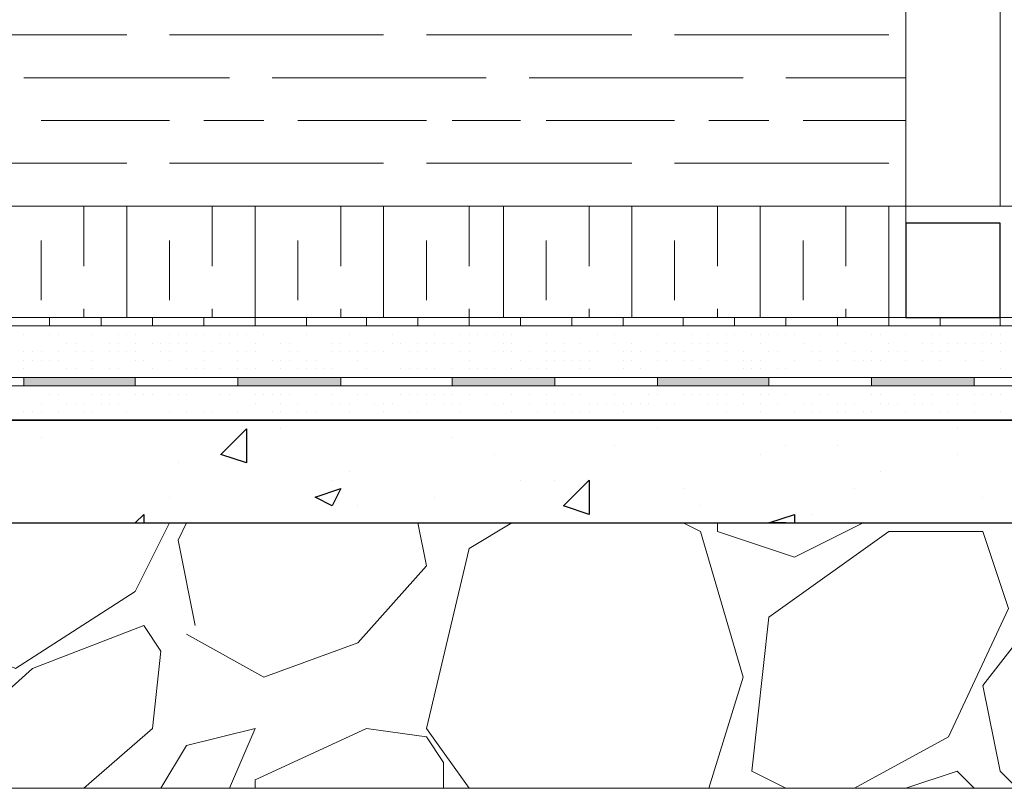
# Model space of a CAD drawing. Header units: metres. Extents: x 5.7 to 89.8, y 4 to 63.5.
# Tile 257 of 475: x 49.8 to 50.9, y 10.8 to 11.7. Entities that reach past the tile are written whole.
import ezdxf

# ---------------------------------------------------------------- set-up
doc = ezdxf.new("R2010")
doc.units = ezdxf.units.M
doc.header["$MEASUREMENT"] = 0
for name, color, linetype in [('PDF17_door', 7, 'Continuous'), ('PDF17_furn', 7, 'Continuous'), ('PDF17_hatch', 7, 'Continuous'), ('PDF17_hatch-borshi', 7, 'Continuous'), ('PDF17_Isogam', 7, 'Continuous'), ('PDF17_kaff', 7, 'Continuous')]:
    doc.layers.add(name, color=color, linetype=linetype)

msp = doc.modelspace()

# ---------------------------------------------------------------- linework, layer by layer
at = {"layer": 'PDF17_door', "lineweight": 18}
for points in [[(50.9619, 13.8272), (50.9619, 11.3712), (50.9234, 11.3712), (50.9234, 11.4964), (50.7982, 11.4964)], [(50.7982, 11.4098), (50.7982, 13.7983)], [(50.9041, 11.4964), (50.9041, 13.7983)]]:
    msp.add_lwpolyline(points, dxfattribs=at)
at = {"layer": 'PDF17_door', "lineweight": 30}
msp.add_lwpolyline([(50.7982, 11.3712), (50.9041, 11.3712), (50.9041, 11.4772), (50.7982, 11.4772)], close=True, dxfattribs=at)
at = {"layer": 'PDF17_furn', "lineweight": 18}
msp.add_lwpolyline([(46.0596, 11.4964), (50.7982, 11.4964)], dxfattribs=at)
at = {"layer": 'PDF17_hatch', "lineweight": 25}
for points in [[(49.9025, 11.2557), (49.9025, 11.2557)], [(49.9121, 11.2557), (49.9121, 11.2557)], [(50.0951, 11.246), (50.0951, 11.246)], [(50.5189, 11.246), (50.5189, 11.246)], [(50.8559, 11.246), (50.8559, 11.246)], [(49.8254, 11.2364), (49.8254, 11.2364)], [(50.2877, 11.2364), (50.2877, 11.2364)], [(50.4707, 11.2268), (50.4707, 11.2268)], [(50.6633, 11.2268), (50.6633, 11.2268)], [(50.7211, 11.2268), (50.7211, 11.2268)], [(50.3359, 11.2171), (50.3359, 11.2171)], [(50.6344, 11.2171), (50.6344, 11.2171)], [(50.8559, 11.2171), (50.8559, 11.2171)], [(49.9795, 11.2075), (49.9795, 11.2075)], [(50.1721, 11.1979), (50.1721, 11.1979)], [(50.7693, 11.1979), (50.7693, 11.1979)], [(50.1529, 11.1882), (50.1529, 11.1882)], [(50.3648, 11.1882), (50.3648, 11.1882)], [(50.4033, 11.1882), (50.4033, 11.1882)], [(50.5477, 11.1786), (50.5477, 11.1786)], [(50.7404, 11.1786), (50.7404, 11.1786)], [(49.9699, 11.169), (49.9699, 11.169)], [(50.2684, 11.169), (50.2684, 11.169)], [(50.8848, 11.169), (50.8848, 11.169)], [(50.1818, 11.1594), (50.1818, 11.1594)], [(50.567, 11.1594), (50.567, 11.1594)], [(49.9314, 11.1401), (49.941, 11.1497), (49.941, 11.1401)], [(50.6633, 11.1401), (50.6441, 11.1401), (50.673, 11.1497), (50.673, 11.1401)], [(50.6922, 11.1497), (50.6922, 11.1497)]]:
    msp.add_lwpolyline(points, dxfattribs=at)
for points in [[(50.0566, 11.2075), (50.0277, 11.2171), (50.0566, 11.246)], [(50.4418, 11.1497), (50.4129, 11.1594), (50.4418, 11.1882)], [(50.1625, 11.1786), (50.1529, 11.1594), (50.1336, 11.169)]]:
    msp.add_lwpolyline(points, close=True, dxfattribs=at)
at = {"layer": 'PDF17_hatch-borshi', "lineweight": 18}
for points in [[(49.9217, 11.6891), (49.6809, 11.6891)], [(50.2107, 11.6891), (49.9699, 11.6891)], [(50.49, 11.6891), (50.2588, 11.6891)], [(50.7789, 11.6891), (50.5381, 11.6891)], [(50.0373, 11.6409), (49.8061, 11.6409)], [(50.3262, 11.6409), (50.0855, 11.6409)], [(50.6152, 11.6409), (50.3744, 11.6409)], [(50.7982, 11.6409), (50.6633, 11.6409)], [(49.9699, 11.5928), (49.8254, 11.5928)], [(50.0758, 11.5928), (50.0084, 11.5928)], [(50.2588, 11.5928), (50.1143, 11.5928)], [(50.3648, 11.5928), (50.2877, 11.5928)], [(50.5381, 11.5928), (50.3936, 11.5928)], [(50.6441, 11.5928), (50.5766, 11.5928)], [(50.7982, 11.5928), (50.6826, 11.5928)], [(49.9217, 11.5446), (49.6809, 11.5446)], [(50.2107, 11.5446), (49.9699, 11.5446)], [(50.49, 11.5446), (50.2588, 11.5446)], [(50.7789, 11.5446), (50.5381, 11.5446)], [(50.0373, 11.4964), (49.8061, 11.4964)], [(49.8736, 11.429), (49.8736, 11.4964)], [(49.9217, 11.3712), (49.9217, 11.4964)], [(50.018, 11.429), (50.018, 11.4964)], [(50.0662, 11.3712), (50.0662, 11.4964)], [(50.3262, 11.4964), (50.0855, 11.4964)], [(50.1625, 11.429), (50.1625, 11.4964)], [(50.2107, 11.3712), (50.2107, 11.4964)], [(50.307, 11.429), (50.307, 11.4964)], [(50.3455, 11.3712), (50.3455, 11.4964)], [(50.6152, 11.4964), (50.3744, 11.4964)], [(50.4418, 11.429), (50.4418, 11.4964)], [(50.49, 11.3712), (50.49, 11.4964)], [(50.5863, 11.429), (50.5863, 11.4964)], [(50.6344, 11.3712), (50.6344, 11.4964)], [(50.7982, 11.4964), (50.6633, 11.4964)], [(50.7307, 11.429), (50.7307, 11.4964)], [(50.7789, 11.3712), (50.7789, 11.4964)], [(49.8254, 11.3905), (49.8254, 11.4579)], [(49.9699, 11.3905), (49.9699, 11.4579)], [(50.1143, 11.3905), (50.1143, 11.4579)], [(50.2588, 11.3905), (50.2588, 11.4579)], [(50.3936, 11.3905), (50.3936, 11.4579)], [(50.5381, 11.3905), (50.5381, 11.4579)], [(50.6826, 11.3905), (50.6826, 11.4579)], [(49.8736, 11.3712), (49.8736, 11.3809)], [(50.018, 11.3712), (50.018, 11.3809)], [(50.1625, 11.3712), (50.1625, 11.3809)], [(50.307, 11.3712), (50.307, 11.3809)], [(50.4418, 11.3712), (50.4418, 11.3809)], [(50.5863, 11.3712), (50.5863, 11.3809)], [(50.7307, 11.3712), (50.7307, 11.3809)], [(49.8928, 11.3616), (49.8928, 11.3616)], [(49.9602, 11.3616), (49.9602, 11.3616)], [(50.018, 11.3616), (50.018, 11.3616)], [(50.0758, 11.3616), (50.0758, 11.3616)], [(50.0855, 11.3616), (50.0855, 11.3616)], [(50.0855, 11.3616), (50.0855, 11.3616)], [(50.0855, 11.3616), (50.0855, 11.3616)], [(50.0951, 11.3616), (50.0951, 11.3616)], [(50.124, 11.3616), (50.124, 11.3616)], [(50.1432, 11.3616), (50.1432, 11.3616)], [(50.1721, 11.3616), (50.1721, 11.3616)], [(50.2107, 11.3616), (50.2107, 11.3616)], [(50.2107, 11.3616), (50.2107, 11.3616)], [(50.2492, 11.3616), (50.2492, 11.3616)], [(50.2684, 11.3616), (50.2684, 11.3616)], [(50.2877, 11.3616), (50.2877, 11.3616)], [(50.3166, 11.3616), (50.3166, 11.3616)], [(50.3359, 11.3616), (50.3359, 11.3616)], [(50.3648, 11.3616), (50.3648, 11.3616)], [(50.3744, 11.3616), (50.3744, 11.3616)], [(50.3744, 11.3616), (50.3744, 11.3616)], [(50.384, 11.3616), (50.384, 11.3616)], [(50.4033, 11.3616), (50.4033, 11.3616)], [(50.4129, 11.3616), (50.4129, 11.3616)], [(50.4129, 11.3616), (50.4129, 11.3616)], [(50.4514, 11.3616), (50.4514, 11.3616)], [(50.4611, 11.3616), (50.4611, 11.3616)], [(50.49, 11.3616), (50.49, 11.3616)], [(50.5092, 11.3616), (50.5092, 11.3616)], [(50.5574, 11.3616), (50.5574, 11.3616)], [(50.6055, 11.3616), (50.6055, 11.3616)], [(50.6537, 11.3616), (50.6537, 11.3616)], [(50.6826, 11.3616), (50.6826, 11.3616)], [(50.6922, 11.3616), (50.6922, 11.3616)], [(50.6922, 11.3616), (50.6922, 11.3616)], [(50.7018, 11.3616), (50.7018, 11.3616)], [(50.7018, 11.3616), (50.7018, 11.3616)], [(50.75, 11.3616), (50.75, 11.3616)], [(50.7982, 11.3616), (50.7982, 11.3616)], [(50.8174, 11.3616), (50.8174, 11.3616)], [(50.8463, 11.3616), (50.8463, 11.3616)], [(50.8752, 11.3616), (50.8752, 11.3616)], [(50.8945, 11.3616), (50.8945, 11.3616)], [(49.8061, 11.352), (49.8061, 11.352)], [(49.835, 11.352), (49.835, 11.352)], [(49.8447, 11.352), (49.8447, 11.352)], [(49.8447, 11.352), (49.8447, 11.352)], [(49.8543, 11.3423), (49.8543, 11.3423)], [(49.8639, 11.3423), (49.8639, 11.3423)], [(49.8832, 11.352), (49.8832, 11.352)], [(49.8832, 11.352), (49.8832, 11.352)], [(49.9025, 11.3423), (49.9025, 11.3423)], [(49.9121, 11.352), (49.9121, 11.352)], [(49.9121, 11.3423), (49.9121, 11.3423)], [(49.9217, 11.352), (49.9217, 11.352)], [(49.9314, 11.352), (49.9314, 11.352)], [(49.9314, 11.3423), (49.9314, 11.3423)], [(49.9506, 11.3423), (49.9506, 11.3423)], [(49.9506, 11.3423), (49.9506, 11.3423)], [(49.9602, 11.3423), (49.9602, 11.3423)], [(49.9699, 11.352), (49.9699, 11.352)], [(49.9699, 11.352), (49.9699, 11.352)], [(49.9699, 11.3423), (49.9699, 11.3423)], [(49.9795, 11.352), (49.9795, 11.352)], [(49.9795, 11.3423), (49.9795, 11.3423)], [(49.9891, 11.352), (49.9891, 11.352)], [(49.9891, 11.3423), (49.9891, 11.3423)], [(49.9988, 11.352), (49.9988, 11.352)], [(50.0084, 11.352), (50.0084, 11.352)], [(50.0084, 11.352), (50.0084, 11.352)], [(50.0277, 11.352), (50.0277, 11.352)], [(50.0277, 11.352), (50.0277, 11.352)], [(50.0277, 11.3423), (50.0277, 11.3423)], [(50.0373, 11.352), (50.0373, 11.352)], [(50.0373, 11.3423), (50.0373, 11.3423)], [(50.0469, 11.352), (50.0469, 11.352)], [(50.0566, 11.352), (50.0566, 11.352)], [(50.0662, 11.3423), (50.0662, 11.3423)], [(50.0758, 11.352), (50.0758, 11.352)], [(50.0951, 11.3423), (50.0951, 11.3423)], [(50.1047, 11.3423), (50.1047, 11.3423)], [(50.1047, 11.3423), (50.1047, 11.3423)], [(50.124, 11.352), (50.124, 11.352)], [(50.1529, 11.3423), (50.1529, 11.3423)], [(50.1625, 11.3423), (50.1625, 11.3423)], [(50.1721, 11.352), (50.1721, 11.352)], [(50.1914, 11.3423), (50.1914, 11.3423)], [(50.2203, 11.352), (50.2203, 11.352)], [(50.2203, 11.3423), (50.2203, 11.3423)], [(50.2203, 11.3423), (50.2203, 11.3423)], [(50.2299, 11.3423), (50.2299, 11.3423)], [(50.2299, 11.3423), (50.2299, 11.3423)], [(50.2492, 11.3423), (50.2492, 11.3423)], [(50.2588, 11.3423), (50.2588, 11.3423)], [(50.2684, 11.352), (50.2684, 11.352)], [(50.2684, 11.352), (50.2684, 11.352)], [(50.2684, 11.3423), (50.2684, 11.3423)], [(50.2781, 11.3423), (50.2781, 11.3423)], [(50.2877, 11.3423), (50.2877, 11.3423)], [(50.2973, 11.352), (50.2973, 11.352)], [(50.307, 11.352), (50.307, 11.352)], [(50.307, 11.3423), (50.307, 11.3423)], [(50.3166, 11.352), (50.3166, 11.352)], [(50.3262, 11.352), (50.3262, 11.352)], [(50.3359, 11.352), (50.3359, 11.352)], [(50.3455, 11.352), (50.3455, 11.352)], [(50.3455, 11.3423), (50.3455, 11.3423)], [(50.3551, 11.352), (50.3551, 11.352)], [(50.3551, 11.3423), (50.3551, 11.3423)], [(50.3936, 11.352), (50.3936, 11.352)], [(50.3936, 11.3423), (50.3936, 11.3423)], [(50.4129, 11.3423), (50.4129, 11.3423)], [(50.4322, 11.3423), (50.4322, 11.3423)], [(50.4514, 11.352), (50.4514, 11.352)], [(50.4707, 11.352), (50.4707, 11.352)], [(50.4707, 11.3423), (50.4707, 11.3423)], [(50.49, 11.3423), (50.49, 11.3423)], [(50.5189, 11.352), (50.5189, 11.352)], [(50.5189, 11.352), (50.5189, 11.352)], [(50.5285, 11.3423), (50.5285, 11.3423)], [(50.5381, 11.3423), (50.5381, 11.3423)], [(50.5381, 11.3423), (50.5381, 11.3423)], [(50.5381, 11.3423), (50.5381, 11.3423)], [(50.5574, 11.352), (50.5574, 11.352)], [(50.5574, 11.3423), (50.5574, 11.3423)], [(50.567, 11.3423), (50.567, 11.3423)], [(50.5766, 11.352), (50.5766, 11.352)], [(50.5766, 11.3423), (50.5766, 11.3423)], [(50.5863, 11.3423), (50.5863, 11.3423)], [(50.5959, 11.352), (50.5959, 11.352)], [(50.5959, 11.352), (50.5959, 11.352)], [(50.5959, 11.3423), (50.5959, 11.3423)], [(50.6055, 11.352), (50.6055, 11.352)], [(50.6248, 11.352), (50.6248, 11.352)], [(50.6344, 11.352), (50.6344, 11.352)], [(50.6344, 11.3423), (50.6344, 11.3423)], [(50.6441, 11.352), (50.6441, 11.352)], [(50.6441, 11.352), (50.6441, 11.352)], [(50.6537, 11.352), (50.6537, 11.352)], [(50.6633, 11.352), (50.6633, 11.352)], [(50.673, 11.352), (50.673, 11.352)], [(50.6826, 11.3423), (50.6826, 11.3423)], [(50.7018, 11.352), (50.7018, 11.352)], [(50.7211, 11.352), (50.7211, 11.352)], [(50.7307, 11.3423), (50.7307, 11.3423)], [(50.7596, 11.352), (50.7596, 11.352)], [(50.7693, 11.352), (50.7693, 11.352)], [(50.7789, 11.3423), (50.7789, 11.3423)], [(50.7789, 11.3423), (50.7789, 11.3423)], [(50.7982, 11.352), (50.7982, 11.352)], [(50.8174, 11.3423), (50.8174, 11.3423)], [(50.8271, 11.352), (50.8271, 11.352)], [(50.8271, 11.3423), (50.8271, 11.3423)], [(50.8271, 11.3423), (50.8271, 11.3423)], [(50.8367, 11.352), (50.8367, 11.352)], [(50.8463, 11.3423), (50.8463, 11.3423)], [(50.8559, 11.3423), (50.8559, 11.3423)], [(50.8656, 11.3423), (50.8656, 11.3423)], [(50.8752, 11.3423), (50.8752, 11.3423)], [(50.8752, 11.3423), (50.8752, 11.3423)], [(50.8848, 11.352), (50.8848, 11.352)], [(50.8848, 11.3423), (50.8848, 11.3423)], [(50.8945, 11.352), (50.8945, 11.352)], [(50.8945, 11.3423), (50.8945, 11.3423)], [(50.9041, 11.352), (50.9041, 11.352)], [(50.9041, 11.3423), (50.9041, 11.3423)], [(49.8061, 11.3327), (49.8061, 11.3327)], [(49.8158, 11.3327), (49.8158, 11.3327)], [(49.8254, 11.3327), (49.8254, 11.3327)], [(49.8254, 11.3327), (49.8254, 11.3327)], [(49.8447, 11.3327), (49.8447, 11.3327)], [(49.8639, 11.3327), (49.8639, 11.3327)], [(49.8639, 11.3327), (49.8639, 11.3327)], [(49.8639, 11.3327), (49.8639, 11.3327)], [(49.8736, 11.3327), (49.8736, 11.3327)], [(49.8736, 11.3327), (49.8736, 11.3327)], [(49.8832, 11.3327), (49.8832, 11.3327)], [(49.9025, 11.3327), (49.9025, 11.3327)], [(49.9121, 11.3327), (49.9121, 11.3327)], [(49.9217, 11.3327), (49.9217, 11.3327)], [(49.9217, 11.3327), (49.9217, 11.3327)], [(49.9314, 11.3327), (49.9314, 11.3327)], [(49.9602, 11.3327), (49.9602, 11.3327)], [(49.9699, 11.3327), (49.9699, 11.3327)], [(49.9891, 11.3327), (49.9891, 11.3327)], [(50.0084, 11.3327), (50.0084, 11.3327)], [(50.018, 11.3327), (50.018, 11.3327)], [(50.0469, 11.3327), (50.0469, 11.3327)], [(50.0566, 11.3327), (50.0566, 11.3327)], [(50.0566, 11.3327), (50.0566, 11.3327)], [(50.0662, 11.3327), (50.0662, 11.3327)], [(50.1047, 11.3327), (50.1047, 11.3327)], [(50.1143, 11.3327), (50.1143, 11.3327)], [(50.1143, 11.3327), (50.1143, 11.3327)], [(50.1529, 11.3327), (50.1529, 11.3327)], [(50.1529, 11.3327), (50.1529, 11.3327)], [(50.1625, 11.3327), (50.1625, 11.3327)], [(50.1721, 11.3327), (50.1721, 11.3327)], [(50.1721, 11.3327), (50.1721, 11.3327)], [(50.1721, 11.3327), (50.1721, 11.3327)], [(50.1818, 11.3327), (50.1818, 11.3327)], [(50.1914, 11.3327), (50.1914, 11.3327)], [(50.201, 11.3327), (50.201, 11.3327)], [(50.2107, 11.3327), (50.2107, 11.3327)], [(50.2107, 11.3327), (50.2107, 11.3327)], [(50.2107, 11.3327), (50.2107, 11.3327)], [(50.2395, 11.3327), (50.2395, 11.3327)], [(50.2492, 11.3327), (50.2492, 11.3327)], [(50.2492, 11.3327), (50.2492, 11.3327)], [(50.2588, 11.3327), (50.2588, 11.3327)], [(50.2973, 11.3327), (50.2973, 11.3327)], [(50.2973, 11.3327), (50.2973, 11.3327)], [(50.2973, 11.3327), (50.2973, 11.3327)], [(50.307, 11.3327), (50.307, 11.3327)], [(50.3359, 11.3327), (50.3359, 11.3327)], [(50.3455, 11.3327), (50.3455, 11.3327)], [(50.3551, 11.3327), (50.3551, 11.3327)], [(50.3744, 11.3327), (50.3744, 11.3327)], [(50.3936, 11.3327), (50.3936, 11.3327)], [(50.4033, 11.3327), (50.4033, 11.3327)], [(50.4129, 11.3327), (50.4129, 11.3327)], [(50.4418, 11.3327), (50.4418, 11.3327)], [(50.4514, 11.3327), (50.4514, 11.3327)], [(50.4514, 11.3327), (50.4514, 11.3327)], [(50.4514, 11.3327), (50.4514, 11.3327)], [(50.4803, 11.3327), (50.4803, 11.3327)], [(50.49, 11.3327), (50.49, 11.3327)], [(50.4996, 11.3327), (50.4996, 11.3327)], [(50.4996, 11.3327), (50.4996, 11.3327)], [(50.5189, 11.3327), (50.5189, 11.3327)], [(50.5381, 11.3327), (50.5381, 11.3327)], [(50.5477, 11.3327), (50.5477, 11.3327)], [(50.5766, 11.3327), (50.5766, 11.3327)], [(50.5959, 11.3327), (50.5959, 11.3327)], [(50.5959, 11.3327), (50.5959, 11.3327)], [(50.6152, 11.3327), (50.6152, 11.3327)], [(50.6441, 11.3327), (50.6441, 11.3327)], [(50.6537, 11.3327), (50.6537, 11.3327)], [(50.6537, 11.3327), (50.6537, 11.3327)], [(50.6922, 11.3327), (50.6922, 11.3327)], [(50.7018, 11.3327), (50.7018, 11.3327)], [(50.7211, 11.3327), (50.7211, 11.3327)], [(50.7404, 11.3327), (50.7404, 11.3327)], [(50.7404, 11.3327), (50.7404, 11.3327)], [(50.7596, 11.3327), (50.7596, 11.3327)], [(50.7789, 11.3327), (50.7789, 11.3327)], [(50.7789, 11.3327), (50.7789, 11.3327)], [(50.7885, 11.3327), (50.7885, 11.3327)], [(50.7885, 11.3327), (50.7885, 11.3327)], [(50.7982, 11.3327), (50.7982, 11.3327)], [(50.8271, 11.3327), (50.8271, 11.3327)], [(50.8367, 11.3327), (50.8367, 11.3327)], [(50.8463, 11.3327), (50.8463, 11.3327)], [(50.8848, 11.3327), (50.8848, 11.3327)], [(50.9041, 11.3327), (50.9041, 11.3327)], [(49.8061, 11.3231), (49.8061, 11.3231)], [(49.8061, 11.3231), (49.8061, 11.3231)], [(49.8158, 11.3231), (49.8158, 11.3231)], [(49.8254, 11.3231), (49.8254, 11.3231)], [(49.835, 11.3231), (49.835, 11.3231)], [(49.8447, 11.3231), (49.8447, 11.3231)], [(49.8832, 11.3231), (49.8832, 11.3231)], [(49.8832, 11.3231), (49.8832, 11.3231)], [(49.9314, 11.3231), (49.9314, 11.3231)], [(49.941, 11.3231), (49.941, 11.3231)], [(49.9699, 11.3231), (49.9699, 11.3231)], [(50.0084, 11.3231), (50.0084, 11.3231)], [(50.0084, 11.3231), (50.0084, 11.3231)], [(50.0469, 11.3231), (50.0469, 11.3231)], [(50.0855, 11.3231), (50.0855, 11.3231)], [(50.0855, 11.3231), (50.0855, 11.3231)], [(50.0951, 11.3231), (50.0951, 11.3231)], [(50.1047, 11.3231), (50.1047, 11.3231)], [(50.124, 11.3231), (50.124, 11.3231)], [(50.1336, 11.3231), (50.1336, 11.3231)], [(50.1336, 11.3231), (50.1336, 11.3231)], [(50.1818, 11.3231), (50.1818, 11.3231)], [(50.307, 11.3231), (50.307, 11.3231)], [(50.3648, 11.3231), (50.3648, 11.3231)], [(50.3936, 11.3231), (50.3936, 11.3231)], [(50.4033, 11.3231), (50.4033, 11.3231)], [(50.4129, 11.3231), (50.4129, 11.3231)], [(50.4225, 11.3231), (50.4225, 11.3231)], [(50.4322, 11.3231), (50.4322, 11.3231)], [(50.4322, 11.3231), (50.4322, 11.3231)], [(50.4418, 11.3231), (50.4418, 11.3231)], [(50.4803, 11.3231), (50.4803, 11.3231)], [(50.49, 11.3231), (50.49, 11.3231)], [(50.5189, 11.3231), (50.5189, 11.3231)], [(50.5285, 11.3231), (50.5285, 11.3231)], [(50.5477, 11.3231), (50.5477, 11.3231)], [(50.5574, 11.3231), (50.5574, 11.3231)], [(50.5766, 11.3231), (50.5766, 11.3231)], [(50.5959, 11.3231), (50.5959, 11.3231)], [(50.6152, 11.3231), (50.6152, 11.3231)], [(50.6248, 11.3231), (50.6248, 11.3231)], [(50.6344, 11.3231), (50.6344, 11.3231)], [(50.673, 11.3231), (50.673, 11.3231)], [(50.673, 11.3231), (50.673, 11.3231)], [(50.673, 11.3231), (50.673, 11.3231)], [(50.673, 11.3231), (50.673, 11.3231)], [(50.7018, 11.3231), (50.7018, 11.3231)], [(50.7211, 11.3231), (50.7211, 11.3231)], [(50.7211, 11.3231), (50.7211, 11.3231)], [(50.7211, 11.3231), (50.7211, 11.3231)], [(50.7404, 11.3231), (50.7404, 11.3231)], [(50.7404, 11.3231), (50.7404, 11.3231)], [(50.75, 11.3231), (50.75, 11.3231)], [(50.7596, 11.3231), (50.7596, 11.3231)], [(50.7693, 11.3231), (50.7693, 11.3231)], [(50.7982, 11.3231), (50.7982, 11.3231)], [(50.7982, 11.3231), (50.7982, 11.3231)], [(50.8174, 11.3231), (50.8174, 11.3231)], [(50.8367, 11.3231), (50.8367, 11.3231)], [(50.8656, 11.3231), (50.8656, 11.3231)], [(50.8656, 11.3231), (50.8656, 11.3231)], [(50.8848, 11.3231), (50.8848, 11.3231)], [(49.8061, 11.3134), (49.8061, 11.3134)], [(49.8543, 11.3134), (49.8543, 11.3134)], [(49.8639, 11.3134), (49.8639, 11.3134)], [(49.8832, 11.3134), (49.8832, 11.3134)], [(49.9025, 11.3134), (49.9025, 11.3134)], [(49.9121, 11.3134), (49.9121, 11.3134)], [(49.9506, 11.3134), (49.9506, 11.3134)], [(49.9506, 11.3134), (49.9506, 11.3134)], [(49.9891, 11.3134), (49.9891, 11.3134)], [(49.9988, 11.3134), (49.9988, 11.3134)], [(50.0084, 11.3134), (50.0084, 11.3134)], [(50.0084, 11.3134), (50.0084, 11.3134)], [(50.0277, 11.3134), (50.0277, 11.3134)], [(50.0277, 11.3134), (50.0277, 11.3134)], [(50.0469, 11.3134), (50.0469, 11.3134)], [(50.0469, 11.3134), (50.0469, 11.3134)], [(50.0566, 11.3134), (50.0566, 11.3134)], [(50.0662, 11.3134), (50.0662, 11.3134)], [(50.0662, 11.3134), (50.0662, 11.3134)], [(50.0662, 11.3134), (50.0662, 11.3134)], [(50.0951, 11.3134), (50.0951, 11.3134)], [(50.1143, 11.3134), (50.1143, 11.3134)], [(50.124, 11.3134), (50.124, 11.3134)], [(50.1336, 11.3134), (50.1336, 11.3134)], [(50.1432, 11.3134), (50.1432, 11.3134)], [(50.1529, 11.3134), (50.1529, 11.3134)], [(50.1914, 11.3134), (50.1914, 11.3134)], [(50.1914, 11.3134), (50.1914, 11.3134)], [(50.1914, 11.3134), (50.1914, 11.3134)], [(50.2299, 11.3134), (50.2299, 11.3134)], [(50.2395, 11.3134), (50.2395, 11.3134)], [(50.2492, 11.3134), (50.2492, 11.3134)], [(50.2588, 11.3134), (50.2588, 11.3134)], [(50.2684, 11.3134), (50.2684, 11.3134)], [(50.2877, 11.3134), (50.2877, 11.3134)], [(50.307, 11.3134), (50.307, 11.3134)], [(50.3166, 11.3134), (50.3166, 11.3134)], [(50.3166, 11.3134), (50.3166, 11.3134)], [(50.3166, 11.3134), (50.3166, 11.3134)], [(50.3262, 11.3134), (50.3262, 11.3134)], [(50.3359, 11.3134), (50.3359, 11.3134)], [(50.3551, 11.3134), (50.3551, 11.3134)], [(50.3551, 11.3134), (50.3551, 11.3134)], [(50.3744, 11.3134), (50.3744, 11.3134)], [(50.3744, 11.3134), (50.3744, 11.3134)], [(50.384, 11.3134), (50.384, 11.3134)], [(50.384, 11.3134), (50.384, 11.3134)], [(50.3936, 11.3134), (50.3936, 11.3134)], [(50.4322, 11.3134), (50.4322, 11.3134)], [(50.4418, 11.3134), (50.4418, 11.3134)], [(50.4803, 11.3134), (50.4803, 11.3134)], [(50.4996, 11.3134), (50.4996, 11.3134)], [(50.567, 11.3134), (50.567, 11.3134)], [(50.6152, 11.3134), (50.6152, 11.3134)], [(50.6248, 11.3134), (50.6248, 11.3134)], [(50.6248, 11.3134), (50.6248, 11.3134)], [(50.6344, 11.3134), (50.6344, 11.3134)], [(50.6537, 11.3134), (50.6537, 11.3134)], [(50.6633, 11.3134), (50.6633, 11.3134)], [(50.9041, 11.3134), (50.9041, 11.3134)], [(49.8254, 11.3038), (49.8254, 11.3038)], [(49.835, 11.3038), (49.835, 11.3038)], [(49.8928, 11.3038), (49.8928, 11.3038)], [(49.9314, 11.3038), (49.9314, 11.3038)], [(49.941, 11.3038), (49.941, 11.3038)], [(49.9602, 11.3038), (49.9602, 11.3038)], [(49.9602, 11.3038), (49.9602, 11.3038)], [(49.9699, 11.3038), (49.9699, 11.3038)], [(49.9795, 11.3038), (49.9795, 11.3038)], [(50.018, 11.3038), (50.018, 11.3038)], [(50.0855, 11.3038), (50.0855, 11.3038)], [(50.1432, 11.3038), (50.1432, 11.3038)], [(50.2107, 11.3038), (50.2107, 11.3038)], [(50.2107, 11.3038), (50.2107, 11.3038)], [(50.2299, 11.3038), (50.2299, 11.3038)], [(50.2492, 11.3038), (50.2492, 11.3038)], [(50.2492, 11.3038), (50.2492, 11.3038)], [(50.2684, 11.3038), (50.2684, 11.3038)], [(50.2684, 11.3038), (50.2684, 11.3038)], [(50.2781, 11.3038), (50.2781, 11.3038)], [(50.2877, 11.3038), (50.2877, 11.3038)], [(50.2973, 11.3038), (50.2973, 11.3038)], [(50.3359, 11.3038), (50.3359, 11.3038)], [(50.3359, 11.3038), (50.3359, 11.3038)], [(50.3744, 11.3038), (50.3744, 11.3038)], [(50.4129, 11.3038), (50.4129, 11.3038)], [(50.4514, 11.3038), (50.4514, 11.3038)], [(50.4996, 11.3038), (50.4996, 11.3038)], [(50.5092, 11.3038), (50.5092, 11.3038)], [(50.5285, 11.3038), (50.5285, 11.3038)], [(50.5381, 11.3038), (50.5381, 11.3038)], [(50.5381, 11.3038), (50.5381, 11.3038)], [(50.5477, 11.3038), (50.5477, 11.3038)], [(50.5766, 11.3038), (50.5766, 11.3038)], [(50.5766, 11.3038), (50.5766, 11.3038)], [(50.5959, 11.3038), (50.5959, 11.3038)], [(50.6055, 11.3038), (50.6055, 11.3038)], [(50.6152, 11.3038), (50.6152, 11.3038)], [(50.6344, 11.3038), (50.6344, 11.3038)], [(50.6537, 11.3038), (50.6537, 11.3038)], [(50.6633, 11.3038), (50.6633, 11.3038)], [(50.6922, 11.3038), (50.6922, 11.3038)], [(50.7018, 11.3038), (50.7018, 11.3038)], [(50.7018, 11.3038), (50.7018, 11.3038)], [(50.7404, 11.3038), (50.7404, 11.3038)], [(50.75, 11.3038), (50.75, 11.3038)], [(50.75, 11.3038), (50.75, 11.3038)], [(50.7789, 11.3038), (50.7789, 11.3038)], [(50.7982, 11.3038), (50.7982, 11.3038)], [(50.8174, 11.3038), (50.8174, 11.3038)], [(50.8174, 11.3038), (50.8174, 11.3038)], [(50.8367, 11.3038), (50.8367, 11.3038)], [(50.8463, 11.3038), (50.8463, 11.3038)], [(50.8463, 11.3038), (50.8463, 11.3038)], [(50.8559, 11.3038), (50.8559, 11.3038)], [(50.8559, 11.3038), (50.8559, 11.3038)], [(50.8752, 11.3038), (50.8752, 11.3038)], [(50.8752, 11.3038), (50.8752, 11.3038)], [(50.8848, 11.3038), (50.8848, 11.3038)], [(50.8945, 11.3038), (50.8945, 11.3038)], [(50.8945, 11.3038), (50.8945, 11.3038)], [(49.8061, 11.2942), (49.8061, 11.2942)], [(49.835, 11.2942), (49.835, 11.2942)], [(49.8447, 11.2942), (49.8447, 11.2942)], [(49.8832, 11.2942), (49.8832, 11.2942)], [(49.8832, 11.2942), (49.8832, 11.2942)], [(49.8832, 11.2942), (49.8832, 11.2942)], [(49.9025, 11.2942), (49.9025, 11.2942)], [(49.9217, 11.2942), (49.9217, 11.2942)], [(49.9314, 11.2942), (49.9314, 11.2942)], [(49.9314, 11.2942), (49.9314, 11.2942)], [(49.9699, 11.2942), (49.9699, 11.2942)], [(49.9795, 11.2942), (49.9795, 11.2942)], [(49.9988, 11.2942), (49.9988, 11.2942)], [(50.0084, 11.2942), (50.0084, 11.2942)], [(50.0277, 11.2942), (50.0277, 11.2942)], [(50.0469, 11.2942), (50.0469, 11.2942)], [(50.0758, 11.2942), (50.0758, 11.2942)], [(50.0951, 11.2942), (50.0951, 11.2942)], [(50.124, 11.2942), (50.124, 11.2942)], [(50.124, 11.2942), (50.124, 11.2942)], [(50.1336, 11.2942), (50.1336, 11.2942)], [(50.1721, 11.2942), (50.1721, 11.2942)], [(50.1721, 11.2942), (50.1721, 11.2942)], [(50.1721, 11.2942), (50.1721, 11.2942)], [(50.1818, 11.2942), (50.1818, 11.2942)], [(50.1914, 11.2942), (50.1914, 11.2942)], [(50.201, 11.2942), (50.201, 11.2942)], [(50.2107, 11.2942), (50.2107, 11.2942)], [(50.2203, 11.2942), (50.2203, 11.2942)], [(50.2203, 11.2942), (50.2203, 11.2942)], [(50.2299, 11.2942), (50.2299, 11.2942)], [(50.2684, 11.2942), (50.2684, 11.2942)], [(50.2684, 11.2942), (50.2684, 11.2942)], [(50.2684, 11.2942), (50.2684, 11.2942)], [(50.2973, 11.2942), (50.2973, 11.2942)], [(50.3166, 11.2942), (50.3166, 11.2942)], [(50.3166, 11.2942), (50.3166, 11.2942)], [(50.3262, 11.2942), (50.3262, 11.2942)], [(50.3359, 11.2942), (50.3359, 11.2942)], [(50.3648, 11.2942), (50.3648, 11.2942)], [(50.3648, 11.2942), (50.3648, 11.2942)], [(50.3936, 11.2942), (50.3936, 11.2942)], [(50.3936, 11.2942), (50.3936, 11.2942)], [(50.4129, 11.2942), (50.4129, 11.2942)], [(50.4129, 11.2942), (50.4129, 11.2942)], [(50.4514, 11.2942), (50.4514, 11.2942)], [(50.4514, 11.2942), (50.4514, 11.2942)], [(50.4611, 11.2942), (50.4611, 11.2942)], [(50.4611, 11.2942), (50.4611, 11.2942)], [(50.4611, 11.2942), (50.4611, 11.2942)], [(50.49, 11.2942), (50.49, 11.2942)], [(50.4996, 11.2942), (50.4996, 11.2942)], [(50.5092, 11.2942), (50.5092, 11.2942)], [(50.5092, 11.2942), (50.5092, 11.2942)], [(50.5092, 11.2942), (50.5092, 11.2942)], [(50.5189, 11.2942), (50.5189, 11.2942)], [(50.5574, 11.2942), (50.5574, 11.2942)], [(50.5574, 11.2942), (50.5574, 11.2942)], [(50.5766, 11.2942), (50.5766, 11.2942)], [(50.5863, 11.2942), (50.5863, 11.2942)], [(50.5959, 11.2942), (50.5959, 11.2942)], [(50.6055, 11.2942), (50.6055, 11.2942)], [(50.6055, 11.2942), (50.6055, 11.2942)], [(50.6055, 11.2942), (50.6055, 11.2942)], [(50.6344, 11.2942), (50.6344, 11.2942)], [(50.6441, 11.2942), (50.6441, 11.2942)], [(50.6537, 11.2942), (50.6537, 11.2942)], [(50.6537, 11.2942), (50.6537, 11.2942)], [(50.673, 11.2942), (50.673, 11.2942)], [(50.7018, 11.2942), (50.7018, 11.2942)], [(50.7018, 11.2942), (50.7018, 11.2942)], [(50.7018, 11.2942), (50.7018, 11.2942)], [(50.75, 11.2942), (50.75, 11.2942)], [(50.75, 11.2942), (50.75, 11.2942)], [(50.7596, 11.2942), (50.7596, 11.2942)], [(50.7693, 11.2942), (50.7693, 11.2942)], [(50.7982, 11.2942), (50.7982, 11.2942)], [(50.7982, 11.2942), (50.7982, 11.2942)], [(50.7982, 11.2942), (50.7982, 11.2942)], [(50.8078, 11.2942), (50.8078, 11.2942)], [(50.8174, 11.2942), (50.8174, 11.2942)], [(50.8463, 11.2942), (50.8463, 11.2942)], [(50.8463, 11.2942), (50.8463, 11.2942)], [(50.8463, 11.2942), (50.8463, 11.2942)], [(50.8848, 11.2942), (50.8848, 11.2942)], [(50.8945, 11.2942), (50.8945, 11.2942)], [(50.8945, 11.2942), (50.8945, 11.2942)], [(49.835, 11.2846), (49.835, 11.2846)], [(49.8447, 11.2846), (49.8447, 11.2846)], [(49.8447, 11.2846), (49.8447, 11.2846)], [(49.8832, 11.2846), (49.8832, 11.2846)], [(49.8928, 11.2846), (49.8928, 11.2846)], [(49.9025, 11.2846), (49.9025, 11.2846)], [(49.9121, 11.2846), (49.9121, 11.2846)], [(49.9314, 11.2846), (49.9314, 11.2846)], [(49.9314, 11.2846), (49.9314, 11.2846)], [(49.941, 11.2846), (49.941, 11.2846)], [(49.941, 11.2846), (49.941, 11.2846)], [(49.941, 11.2846), (49.941, 11.2846)], [(49.9506, 11.2846), (49.9506, 11.2846)], [(49.9699, 11.2846), (49.9699, 11.2846)], [(49.9795, 11.2846), (49.9795, 11.2846)], [(49.9795, 11.2846), (49.9795, 11.2846)], [(49.9891, 11.2846), (49.9891, 11.2846)], [(49.9891, 11.2846), (49.9891, 11.2846)], [(50.0277, 11.2846), (50.0277, 11.2846)], [(50.0277, 11.2846), (50.0277, 11.2846)], [(50.0277, 11.2846), (50.0277, 11.2846)], [(50.0373, 11.2846), (50.0373, 11.2846)], [(50.0662, 11.2846), (50.0662, 11.2846)], [(50.0758, 11.2846), (50.0758, 11.2846)], [(50.0855, 11.2846), (50.0855, 11.2846)], [(50.0951, 11.2846), (50.0951, 11.2846)], [(50.1047, 11.2846), (50.1047, 11.2846)], [(50.1336, 11.2846), (50.1336, 11.2846)], [(50.1529, 11.2846), (50.1529, 11.2846)], [(50.1529, 11.2846), (50.1529, 11.2846)], [(50.1818, 11.2846), (50.1818, 11.2846)], [(50.1914, 11.2846), (50.1914, 11.2846)], [(50.2299, 11.2846), (50.2299, 11.2846)], [(50.2299, 11.2846), (50.2299, 11.2846)], [(50.2395, 11.2846), (50.2395, 11.2846)], [(50.2492, 11.2846), (50.2492, 11.2846)], [(50.2588, 11.2846), (50.2588, 11.2846)], [(50.2684, 11.2846), (50.2684, 11.2846)], [(50.2781, 11.2846), (50.2781, 11.2846)], [(50.2781, 11.2846), (50.2781, 11.2846)], [(50.2877, 11.2846), (50.2877, 11.2846)], [(50.307, 11.2846), (50.307, 11.2846)], [(50.3262, 11.2846), (50.3262, 11.2846)], [(50.3551, 11.2846), (50.3551, 11.2846)], [(50.3744, 11.2846), (50.3744, 11.2846)], [(50.3936, 11.2846), (50.3936, 11.2846)], [(50.3936, 11.2846), (50.3936, 11.2846)], [(50.4225, 11.2846), (50.4225, 11.2846)], [(50.4322, 11.2846), (50.4322, 11.2846)], [(50.4707, 11.2846), (50.4707, 11.2846)], [(50.4707, 11.2846), (50.4707, 11.2846)], [(50.5092, 11.2846), (50.5092, 11.2846)], [(50.5189, 11.2846), (50.5189, 11.2846)], [(50.5189, 11.2846), (50.5189, 11.2846)], [(50.5477, 11.2846), (50.5477, 11.2846)], [(50.5574, 11.2846), (50.5574, 11.2846)], [(50.5574, 11.2846), (50.5574, 11.2846)], [(50.567, 11.2846), (50.567, 11.2846)], [(50.567, 11.2846), (50.567, 11.2846)], [(50.5766, 11.2846), (50.5766, 11.2846)], [(50.5863, 11.2846), (50.5863, 11.2846)], [(50.5959, 11.2846), (50.5959, 11.2846)], [(50.6152, 11.2846), (50.6152, 11.2846)], [(50.6344, 11.2846), (50.6344, 11.2846)], [(50.6441, 11.2846), (50.6441, 11.2846)], [(50.6633, 11.2846), (50.6633, 11.2846)], [(50.7018, 11.2846), (50.7018, 11.2846)], [(50.7115, 11.2846), (50.7115, 11.2846)], [(50.7596, 11.2846), (50.7596, 11.2846)], [(50.7596, 11.2846), (50.7596, 11.2846)], [(50.7693, 11.2846), (50.7693, 11.2846)], [(50.8078, 11.2846), (50.8078, 11.2846)], [(50.8271, 11.2846), (50.8271, 11.2846)], [(50.8463, 11.2846), (50.8463, 11.2846)], [(50.8559, 11.2846), (50.8559, 11.2846)], [(50.8559, 11.2846), (50.8559, 11.2846)], [(50.8752, 11.2846), (50.8752, 11.2846)], [(50.8848, 11.2846), (50.8848, 11.2846)], [(50.8945, 11.2846), (50.8945, 11.2846)], [(50.8945, 11.2846), (50.8945, 11.2846)], [(50.9041, 11.2846), (50.9041, 11.2846)], [(50.9041, 11.2846), (50.9041, 11.2846)], [(50.9041, 11.2846), (50.9041, 11.2846)], [(49.8061, 11.2653), (49.8061, 11.2653)], [(49.8061, 11.2653), (49.8061, 11.2653)], [(49.8158, 11.2653), (49.8158, 11.2653)], [(49.8254, 11.2749), (49.8254, 11.2749)], [(49.8254, 11.2653), (49.8254, 11.2653)], [(49.8254, 11.2653), (49.8254, 11.2653)], [(49.8447, 11.2653), (49.8447, 11.2653)], [(49.8543, 11.2749), (49.8543, 11.2749)], [(49.8639, 11.2749), (49.8639, 11.2749)], [(49.8639, 11.2749), (49.8639, 11.2749)], [(49.8736, 11.2749), (49.8736, 11.2749)], [(49.8736, 11.2653), (49.8736, 11.2653)], [(49.8832, 11.2653), (49.8832, 11.2653)], [(49.8928, 11.2749), (49.8928, 11.2749)], [(49.9025, 11.2749), (49.9025, 11.2749)], [(49.9121, 11.2749), (49.9121, 11.2749)], [(49.9217, 11.2653), (49.9217, 11.2653)], [(49.9217, 11.2653), (49.9217, 11.2653)], [(49.9217, 11.2653), (49.9217, 11.2653)], [(49.9699, 11.2653), (49.9699, 11.2653)], [(49.9699, 11.2653), (49.9699, 11.2653)], [(49.9891, 11.2653), (49.9891, 11.2653)], [(50.0084, 11.2653), (50.0084, 11.2653)], [(50.018, 11.2653), (50.018, 11.2653)], [(50.0469, 11.2653), (50.0469, 11.2653)], [(50.0469, 11.2653), (50.0469, 11.2653)], [(50.0662, 11.2749), (50.0662, 11.2749)], [(50.0855, 11.2653), (50.0855, 11.2653)], [(50.0855, 11.2653), (50.0855, 11.2653)], [(50.0951, 11.2749), (50.0951, 11.2749)], [(50.0951, 11.2653), (50.0951, 11.2653)], [(50.1143, 11.2749), (50.1143, 11.2749)], [(50.1143, 11.2653), (50.1143, 11.2653)], [(50.1143, 11.2653), (50.1143, 11.2653)], [(50.124, 11.2653), (50.124, 11.2653)], [(50.124, 11.2653), (50.124, 11.2653)], [(50.1336, 11.2653), (50.1336, 11.2653)], [(50.1529, 11.2749), (50.1529, 11.2749)], [(50.1625, 11.2749), (50.1625, 11.2749)], [(50.1625, 11.2749), (50.1625, 11.2749)], [(50.1721, 11.2749), (50.1721, 11.2749)], [(50.1721, 11.2653), (50.1721, 11.2653)], [(50.1721, 11.2653), (50.1721, 11.2653)], [(50.201, 11.2749), (50.201, 11.2749)], [(50.2107, 11.2749), (50.2107, 11.2749)], [(50.2107, 11.2653), (50.2107, 11.2653)], [(50.2203, 11.2749), (50.2203, 11.2749)], [(50.2203, 11.2749), (50.2203, 11.2749)], [(50.2395, 11.2653), (50.2395, 11.2653)], [(50.2492, 11.2653), (50.2492, 11.2653)], [(50.2588, 11.2749), (50.2588, 11.2749)], [(50.2781, 11.2749), (50.2781, 11.2749)], [(50.2877, 11.2749), (50.2877, 11.2749)], [(50.2973, 11.2749), (50.2973, 11.2749)], [(50.2973, 11.2653), (50.2973, 11.2653)], [(50.3359, 11.2749), (50.3359, 11.2749)], [(50.3455, 11.2749), (50.3455, 11.2749)], [(50.3455, 11.2749), (50.3455, 11.2749)], [(50.3551, 11.2653), (50.3551, 11.2653)], [(50.3744, 11.2749), (50.3744, 11.2749)], [(50.384, 11.2653), (50.384, 11.2653)], [(50.3936, 11.2749), (50.3936, 11.2749)], [(50.4033, 11.2749), (50.4033, 11.2749)], [(50.4033, 11.2653), (50.4033, 11.2653)], [(50.4129, 11.2749), (50.4129, 11.2749)], [(50.4225, 11.2653), (50.4225, 11.2653)], [(50.4225, 11.2653), (50.4225, 11.2653)], [(50.4322, 11.2653), (50.4322, 11.2653)], [(50.4418, 11.2749), (50.4418, 11.2749)], [(50.4418, 11.2653), (50.4418, 11.2653)], [(50.4514, 11.2749), (50.4514, 11.2749)], [(50.4611, 11.2749), (50.4611, 11.2749)], [(50.4707, 11.2749), (50.4707, 11.2749)], [(50.4707, 11.2749), (50.4707, 11.2749)], [(50.4803, 11.2749), (50.4803, 11.2749)], [(50.4803, 11.2653), (50.4803, 11.2653)], [(50.49, 11.2749), (50.49, 11.2749)], [(50.49, 11.2749), (50.49, 11.2749)], [(50.4996, 11.2749), (50.4996, 11.2749)], [(50.5092, 11.2749), (50.5092, 11.2749)], [(50.5285, 11.2749), (50.5285, 11.2749)], [(50.5285, 11.2749), (50.5285, 11.2749)], [(50.5381, 11.2749), (50.5381, 11.2749)], [(50.5381, 11.2749), (50.5381, 11.2749)], [(50.5766, 11.2749), (50.5766, 11.2749)], [(50.5863, 11.2749), (50.5863, 11.2749)], [(50.5959, 11.2749), (50.5959, 11.2749)], [(50.5959, 11.2653), (50.5959, 11.2653)], [(50.6152, 11.2749), (50.6152, 11.2749)], [(50.6344, 11.2749), (50.6344, 11.2749)], [(50.6344, 11.2653), (50.6344, 11.2653)], [(50.6537, 11.2749), (50.6537, 11.2749)], [(50.6537, 11.2749), (50.6537, 11.2749)], [(50.673, 11.2653), (50.673, 11.2653)], [(50.6826, 11.2749), (50.6826, 11.2749)], [(50.6922, 11.2749), (50.6922, 11.2749)], [(50.6922, 11.2653), (50.6922, 11.2653)], [(50.7018, 11.2653), (50.7018, 11.2653)], [(50.7211, 11.2749), (50.7211, 11.2749)], [(50.7211, 11.2653), (50.7211, 11.2653)], [(50.7211, 11.2653), (50.7211, 11.2653)], [(50.7211, 11.2653), (50.7211, 11.2653)], [(50.7307, 11.2749), (50.7307, 11.2749)], [(50.7307, 11.2653), (50.7307, 11.2653)], [(50.7404, 11.2749), (50.7404, 11.2749)], [(50.75, 11.2653), (50.75, 11.2653)], [(50.7596, 11.2653), (50.7596, 11.2653)], [(50.7693, 11.2749), (50.7693, 11.2749)], [(50.7789, 11.2749), (50.7789, 11.2749)], [(50.7789, 11.2749), (50.7789, 11.2749)], [(50.7789, 11.2749), (50.7789, 11.2749)], [(50.7789, 11.2749), (50.7789, 11.2749)], [(50.7885, 11.2749), (50.7885, 11.2749)], [(50.7982, 11.2653), (50.7982, 11.2653)], [(50.8078, 11.2749), (50.8078, 11.2749)], [(50.8174, 11.2749), (50.8174, 11.2749)], [(50.8174, 11.2749), (50.8174, 11.2749)], [(50.8271, 11.2749), (50.8271, 11.2749)], [(50.8271, 11.2749), (50.8271, 11.2749)], [(50.8367, 11.2653), (50.8367, 11.2653)], [(50.8367, 11.2653), (50.8367, 11.2653)], [(50.8463, 11.2653), (50.8463, 11.2653)], [(50.8559, 11.2749), (50.8559, 11.2749)], [(50.8752, 11.2749), (50.8752, 11.2749)], [(50.8752, 11.2653), (50.8752, 11.2653)], [(50.9041, 11.2653), (50.9041, 11.2653)], [(49.8158, 11.2557), (49.8158, 11.2557)], [(50.0566, 11.2557), (50.0566, 11.2557)], [(50.0758, 11.2557), (50.0758, 11.2557)], [(50.3551, 11.2557), (50.3551, 11.2557)], [(50.3551, 11.2557), (50.3551, 11.2557)], [(50.3744, 11.2557), (50.3744, 11.2557)], [(50.3936, 11.2557), (50.3936, 11.2557)], [(50.4225, 11.2557), (50.4225, 11.2557)], [(50.4322, 11.2557), (50.4322, 11.2557)], [(50.4707, 11.2557), (50.4707, 11.2557)], [(50.5189, 11.2557), (50.5189, 11.2557)], [(50.5477, 11.2557), (50.5477, 11.2557)], [(50.5574, 11.2557), (50.5574, 11.2557)], [(50.6055, 11.2557), (50.6055, 11.2557)], [(50.6633, 11.2557), (50.6633, 11.2557)], [(50.673, 11.2557), (50.673, 11.2557)], [(50.6826, 11.2557), (50.6826, 11.2557)], [(50.7307, 11.2557), (50.7307, 11.2557)], [(50.7982, 11.2557), (50.7982, 11.2557)], [(49.9699, 11.1401), (49.9314, 11.063), (49.7965, 10.9764), (49.7098, 11.0149), (49.7291, 11.1401)], [(49.9988, 11.0245), (49.9795, 11.1208), (49.9891, 11.1401)], [(49.9891, 11.0149), (50.0758, 10.9667), (50.1818, 11.0053), (50.2588, 11.0919), (50.2492, 11.1401)], [(50.3551, 11.1401), (50.307, 11.1112), (50.2588, 10.9089), (50.307, 10.8415)], [(50.5766, 10.8415), (50.6152, 10.9667), (50.567, 11.1305), (50.5477, 11.1401)], [(50.5863, 11.1401), (50.5863, 11.1305), (50.673, 11.1016), (50.75, 11.1401)], [(50.6633, 10.8415), (50.6248, 10.8608), (50.6441, 11.0341), (50.7789, 11.1305), (50.8848, 11.1305), (50.9137, 11.0438), (50.8463, 10.8993), (50.7404, 10.8415)], [(51.0967, 10.8415), (51.1641, 10.9282), (51.1449, 11.0245), (51.0582, 11.0727), (50.9523, 11.0438), (50.8848, 10.9571), (50.9041, 10.8608), (50.9234, 10.8415)], [(49.7291, 10.8415), (49.7195, 10.8897), (49.8158, 10.9764), (49.941, 11.0245), (49.9602, 10.9956), (49.9506, 10.9089), (49.8736, 10.8415)], [(50.0373, 10.8415), (50.0662, 10.9089), (49.9891, 10.8897), (49.9602, 10.8415), (49.9699, 10.8415)], [(50.2781, 10.8415), (50.2781, 10.8704), (50.2588, 10.8993), (50.1914, 10.9089), (50.0662, 10.8512), (50.0662, 10.8415)], [(50.8752, 10.8415), (50.8559, 10.8608), (50.7982, 10.8415)]]:
    msp.add_lwpolyline(points, dxfattribs=at)
at = {"layer": 'PDF17_Isogam', "lineweight": 13}
for points in [[(54.0535, 11.2942), (45.9922, 11.2942), (45.9537, 11.3134), (45.9344, 11.352), (45.9344, 11.5157), (45.944, 11.5157), (45.944, 11.352), (45.9633, 11.3231), (45.9922, 11.3038), (54.0535, 11.3038)], [(49.8061, 11.3038), (49.8061, 11.2942)], [(49.9314, 11.3038), (49.9314, 11.2942)], [(50.0469, 11.3038), (50.0469, 11.2942)], [(50.1625, 11.3038), (50.1625, 11.2942)], [(50.2877, 11.3038), (50.2877, 11.2942)], [(50.4033, 11.3038), (50.4033, 11.2942)], [(50.5189, 11.3038), (50.5189, 11.2942)], [(50.6441, 11.3038), (50.6441, 11.2942)], [(50.7596, 11.3038), (50.7596, 11.2942)], [(50.8752, 11.3038), (50.8752, 11.2942)]]:
    msp.add_lwpolyline(points, dxfattribs=at)
at = {"layer": 'PDF17_Isogam', "transparency": 33554559}
for points in [[(49.8061, 11.2942), (49.9314, 11.2942), (49.8061, 11.3038)], [(49.9314, 11.2942), (49.8061, 11.3038), (49.9314, 11.3038)], [(50.0469, 11.2942), (50.1625, 11.2942), (50.0469, 11.3038)], [(50.1625, 11.2942), (50.0469, 11.3038), (50.1625, 11.3038)], [(50.2877, 11.2942), (50.4033, 11.2942), (50.2877, 11.3038)], [(50.4033, 11.2942), (50.2877, 11.3038), (50.4033, 11.3038)], [(50.5189, 11.2942), (50.6441, 11.2942), (50.5189, 11.3038)], [(50.6441, 11.2942), (50.5189, 11.3038), (50.6441, 11.3038)], [(50.7596, 11.2942), (50.8752, 11.2942), (50.7596, 11.3038)], [(50.8752, 11.2942), (50.7596, 11.3038), (50.8752, 11.3038)]]:
    msp.add_solid(points, dxfattribs=at)
at = {"layer": 'PDF17_kaff', "lineweight": 20}
for points in [[(54.1113, 11.3712), (46.0115, 11.3712)], [(49.835, 11.3712), (49.835, 11.3616)], [(49.8928, 11.3712), (49.8928, 11.3616)], [(49.9506, 11.3712), (49.9506, 11.3616)], [(50.0084, 11.3712), (50.0084, 11.3616)], [(50.0662, 11.3712), (50.0662, 11.3616)], [(50.124, 11.3712), (50.124, 11.3616)], [(50.1914, 11.3712), (50.1914, 11.3616)], [(50.2492, 11.3712), (50.2492, 11.3616)], [(50.307, 11.3712), (50.307, 11.3616)], [(50.3648, 11.3712), (50.3648, 11.3616)], [(50.4225, 11.3712), (50.4225, 11.3616)], [(50.4803, 11.3712), (50.4803, 11.3616)], [(50.5477, 11.3712), (50.5477, 11.3616)], [(50.6055, 11.3712), (50.6055, 11.3616)], [(50.6633, 11.3712), (50.6633, 11.3616)], [(50.7211, 11.3712), (50.7211, 11.3616)], [(50.7789, 11.3712), (50.7789, 11.3616)], [(50.8367, 11.3712), (50.8367, 11.3616)], [(50.9041, 11.3712), (50.9041, 11.3616)], [(54.747, 11.3616), (54.1113, 11.3616), (46.0115, 11.3616)], [(43.8541, 10.8415), (54.4484, 10.8415)]]:
    msp.add_lwpolyline(points, dxfattribs=at)
at = {"layer": 'PDF17_kaff', "lineweight": 30}
msp.add_lwpolyline([(54.0728, 11.2557), (43.4399, 11.2557)], close=True, dxfattribs=at)
msp.add_lwpolyline([(43.4399, 11.1401), (53.9572, 11.1401), (53.9572, 10.9571), (54.4484, 10.9571)], dxfattribs=at)

doc.saveas('drawing.dxf')
